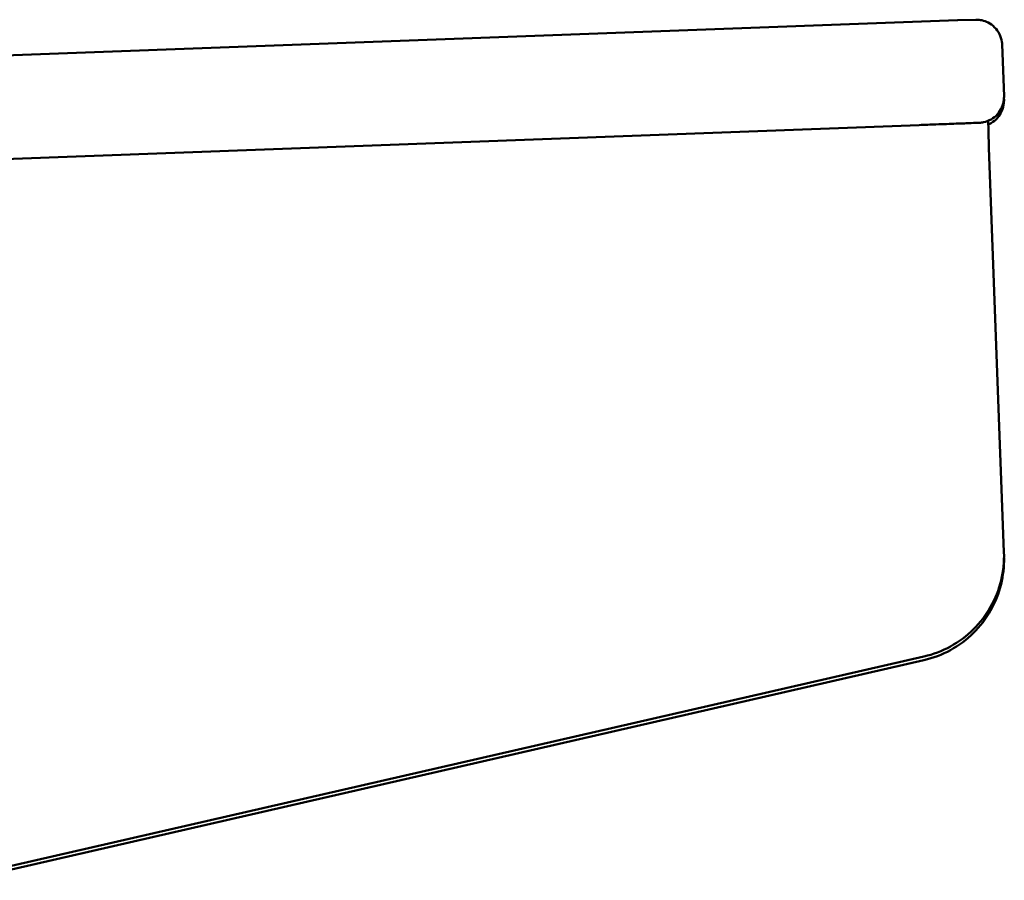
# Model space of a CAD drawing. Header units: millimetres. Extents: x 0 to 14369, y -869 to 2970.
# Tile 374 of 656: x 1754 to 1773, y 1652 to 1669. Entities that reach past the tile are written whole.
import ezdxf

# ---------------------------------------------------------------- set-up
doc = ezdxf.new("R2010")
doc.units = ezdxf.units.MM
doc.header["$LTSCALE"] = 10
doc.layers.add('Sichtbar (ISO)', color=7, linetype='Continuous', lineweight=50)

msp = doc.modelspace()

# ---------------------------------------------------------------- linework, layer by layer
at = {"layer": 'Sichtbar (ISO)'}
for p, q in [((1772.537, 1668.531), (1748.237, 1667.63)), ((1772.892, 1668.537), (1772.546, 1668.531)), ((1773.402, 1668.056), (1773.439, 1667.057)), ((1773.439, 1666.986), (1773.438, 1667.005)), ((1771.794, 1666.494), (1753.671, 1665.82)), ((1773.147, 1666.051), (1773.438, 1658.212)), ((1771.887, 1656.188), (1753.7, 1652.018)), ((1771.887, 1656.117), (1753.268, 1651.848))]:
    msp.add_line(p, q, dxfattribs=at)
msp.add_ellipse((1772.555, 1668.03), major_axis=(-0.005, 0.501), ratio=0.999318, start_param=0.009291, end_param=0.027763, dxfattribs=at)
for points, knots in [([(1772.892, 1668.537), (1772.894, 1668.537), (1772.896, 1668.537), (1772.902, 1668.537), (1772.905, 1668.537), (1772.912, 1668.537), (1772.915, 1668.537), (1772.922, 1668.537), (1772.927, 1668.537), (1772.938, 1668.536), (1772.946, 1668.535), (1772.973, 1668.533), (1772.991, 1668.53), (1773.051, 1668.517), (1773.092, 1668.502), (1773.176, 1668.459), (1773.22, 1668.427), (1773.295, 1668.351), (1773.327, 1668.307), (1773.374, 1668.212), (1773.39, 1668.16), (1773.4, 1668.09), (1773.401, 1668.073), (1773.402, 1668.056)], [0, 0, 0, 0, 0.00262279, 0.00262279, 0.00396588, 0.00396588, 0.0050889, 0.0050889, 0.00638385, 0.00638385, 0.00876492, 0.00876492, 0.01438477, 0.01438477, 0.02710394, 0.02710394, 0.04299797, 0.04299797, 0.05892872, 0.05892872, 0.07486058, 0.07486058, 0.08000091, 0.08000091, 0.08000091, 0.08000091]), ([(1773.439, 1667.057), (1773.439, 1667.051), (1773.439, 1667.045), (1773.439, 1667.023), (1773.438, 1667.005), (1773.432, 1666.937), (1773.418, 1666.886), (1773.376, 1666.79), (1773.347, 1666.744), (1773.276, 1666.665), (1773.234, 1666.631), (1773.142, 1666.578), (1773.09, 1666.559), (1773.027, 1666.546), (1773.014, 1666.544), (1772.998, 1666.541), (1772.993, 1666.541), (1772.986, 1666.54), (1772.983, 1666.54), (1772.978, 1666.54), (1772.975, 1666.539), (1772.972, 1666.539), (1772.97, 1666.539), (1772.967, 1666.539), (1772.966, 1666.539), (1772.962, 1666.539), (1772.96, 1666.538), (1772.953, 1666.538), (1772.947, 1666.538), (1772.912, 1666.536), (1772.865, 1666.535), (1772.726, 1666.529), (1772.627, 1666.526), (1772.396, 1666.517), (1772.263, 1666.512), (1772.016, 1666.503), (1771.906, 1666.498), (1771.794, 1666.494)], [0, 0, 0, 0, 0.001701, 0.001701, 0.0068099, 0.0068099, 0.0223038, 0.0223038, 0.0382511, 0.0382511, 0.0541823, 0.0541823, 0.0701132, 0.0701132, 0.0738092, 0.0738092, 0.0752948, 0.0752948, 0.0762933, 0.0762933, 0.0774584, 0.0774584, 0.07862, 0.07862, 0.0806038, 0.0806038, 0.0854537, 0.0854537, 0.0999945, 0.0999945, 0.1440491, 0.1440491, 0.1932261, 0.1932261, 0.2411002, 0.2411002, 0.27575, 0.27575, 0.27575, 0.27575]), ([(1773.439, 1666.986), (1773.439, 1666.98), (1773.439, 1666.975), (1773.439, 1666.952), (1773.438, 1666.935), (1773.432, 1666.866), (1773.418, 1666.815), (1773.376, 1666.719), (1773.347, 1666.673), (1773.276, 1666.594), (1773.234, 1666.56), (1773.171, 1666.524), (1773.153, 1666.515), (1773.135, 1666.507)], [0, 0, 0, 0, 0.001701, 0.001701, 0.00680992, 0.00680992, 0.02230378, 0.02230378, 0.03825106, 0.03825106, 0.05418233, 0.05418233, 0.06008553, 0.06008553, 0.06008553, 0.06008553]), ([(1773.133, 1666.577), (1773.134, 1666.559), (1773.134, 1666.539), (1773.136, 1666.434), (1773.138, 1666.339), (1773.143, 1666.179), (1773.145, 1666.115), (1773.147, 1666.051)], [0.15122497, 0.15122497, 0.15122497, 0.15122497, 0.15794623, 0.15794623, 0.18757786, 0.18757786, 0.2067844, 0.2067844, 0.2067844, 0.2067844]), ([(1773.438, 1658.212), (1773.445, 1658.027), (1773.426, 1657.842), (1773.338, 1657.484), (1773.27, 1657.311), (1773.088, 1656.991), (1772.975, 1656.843), (1772.713, 1656.584), (1772.563, 1656.473), (1772.24, 1656.295), (1772.066, 1656.229), (1771.887, 1656.188)], [1.570796, 1.570796, 1.570796, 1.570796, 1.847311, 1.847311, 2.123826, 2.123826, 2.400341, 2.400341, 2.676856, 2.676856, 2.953371, 2.953371, 2.953371, 2.953371]), ([(1773.439, 1658.102), (1773.442, 1657.931), (1773.423, 1657.759), (1773.338, 1657.413), (1773.27, 1657.241), (1773.088, 1656.92), (1772.975, 1656.772), (1772.713, 1656.513), (1772.563, 1656.402), (1772.24, 1656.225), (1772.066, 1656.159), (1771.887, 1656.117)], [1.590172, 1.590172, 1.590172, 1.590172, 1.847311, 1.847311, 2.123826, 2.123826, 2.400341, 2.400341, 2.676856, 2.676856, 2.953371, 2.953371, 2.953371, 2.953371])]:
    msp.add_open_spline(points, degree=3, knots=knots, dxfattribs=at)

doc.saveas('drawing.dxf')
